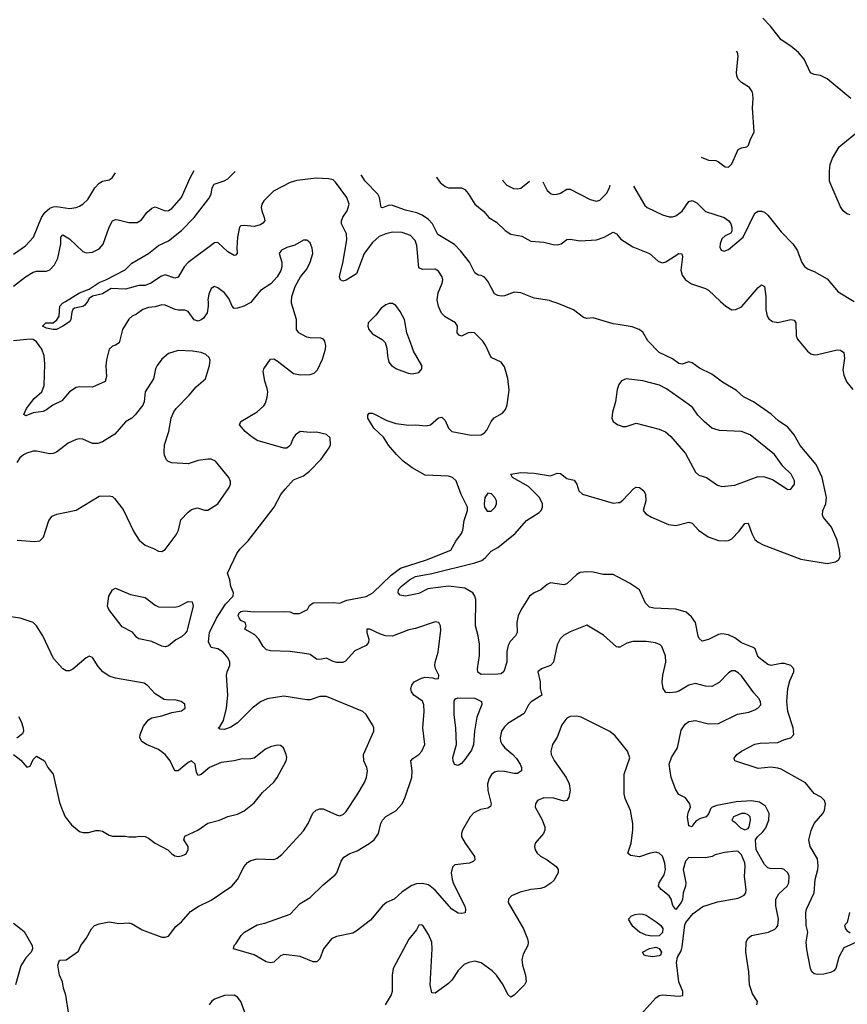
# Model space of a CAD drawing. Header units: inches. Extents: x 2001573 to 2220545, y 644482 to 846830.
# Tile 334 of 656: x 2046367 to 2051392, y 765732 to 771710. Entities that reach past the tile are written whole.
import ezdxf

# ---------------------------------------------------------------- set-up
doc = ezdxf.new("R2010")
doc.units = ezdxf.units.IN
doc.header["$MEASUREMENT"] = 0
for name, color, linetype in [('C0746', 7, 'Continuous'), ('C0747', 7, 'Continuous'), ('C0756', 7, 'Continuous'), ('C0757', 7, 'Continuous')]:
    doc.layers.add(name, color=color, linetype=linetype)

msp = doc.modelspace()

# ---------------------------------------------------------------- linework, layer by layer
at = {"layer": 'C0746', "color": 5}
for points, elevation in [([(2047510.8, 770000), (2047512.5, 769970), (2047504.7, 769930), (2047482.5, 769897.5), (2047470, 769887.4), (2047450, 769880.2), (2047427.3, 769887.3), (2047390, 769939.3), (2047370, 769945.8), (2047330, 769945.9), (2047310.5, 769950.5), (2047250, 769977.6), (2047230, 769978.2), (2047190, 769966.9), (2047150, 769962.9), (2047114.9, 769950), (2047077.3, 769922.7), (2047050, 769909.6), (2047030, 769891.5), (2046991.1, 769828.9), (2046971.7, 769748.3), (2046950, 769733.3), (2046930, 769727.6), (2046910.3, 769709.7), (2046894.4, 769645.6), (2046891.1, 769608.9), (2046895.2, 769544.8), (2046887.1, 769512.9), (2046810, 769478.9), (2046730, 769480.4), (2046710, 769476.9), (2046670.4, 769450), (2046623.4, 769396.6), (2046569.2, 769370.8), (2046530, 769342), (2046510, 769332.3), (2046450, 769322.7), (2046405.6, 769305.6), (2046393.2, 769313.2), (2046407.9, 769350), (2046454.8, 769410), (2046501.8, 769450), (2046516.5, 769490), (2046520.6, 769619.4), (2046516.1, 769670), (2046502.4, 769710), (2046470, 769755.4), (2046450, 769769.1), (2046431.3, 769771.3), (2046330, 769761.2)], 360), ([(2046778.3, 770000), (2046762.6, 769977.4), (2046751.6, 769968.4), (2046700.9, 769959.1), (2046690.3, 769950), (2046684.5, 769935.5), (2046678.5, 769890), (2046670, 769875.6), (2046630, 769849.7), (2046590.2, 769829.8), (2046571.3, 769828.7), (2046530, 769838.3), (2046505.1, 769850), (2046525.2, 769870), (2046570, 769870.3), (2046592.4, 769887.6), (2046606.9, 769910), (2046611.5, 769970), (2046627.8, 769990), (2046644.5, 770000)], 340), ([(2046666, 765670), (2046647, 765787), (2046633.7, 765830), (2046627.9, 765867.9), (2046608.2, 765910), (2046598.7, 765970), (2046610, 766001), (2046650, 766002.8), (2046724, 766056), (2046739, 766090), (2046770, 766131), (2046803.7, 766190), (2046821.2, 766210), (2046850, 766222), (2046910, 766233), (2046970, 766224), (2047030, 766227.7), (2047050, 766220.7), (2047110, 766184.4), (2047230, 766140.5), (2047250, 766139.1), (2047270, 766146.8), (2047314.3, 766205.7), (2047350, 766233), (2047404.7, 766295.3), (2047450, 766326), (2047530, 766365.7), (2047655.6, 766450), (2047689.6, 766490), (2047729.6, 766570), (2047750, 766592.4), (2047770, 766604.9), (2047810, 766615.3), (2047910, 766612), (2047930, 766620.4), (2047958.2, 766641.8), (2048090, 766786.5), (2048119.4, 766830), (2048148, 766892), (2048168.1, 766911.9), (2048190, 766919.6), (2048210, 766919.1), (2048290, 766882.3), (2048310, 766877), (2048333.5, 766886.5), (2048350, 766903), (2048415.7, 767004.3), (2048460.7, 767079.3), (2048473.5, 767110), (2048479.1, 767150), (2048475.1, 767170), (2048456.9, 767210), (2048453.7, 767250), (2048517.7, 767390), (2048516.9, 767410), (2048510, 767429.2), (2048470.9, 767490.9), (2048450, 767509.6), (2048230, 767600.5), (2048190, 767600.3), (2048130, 767581.2), (2048110, 767580.8), (2047970, 767602.3), (2047870, 767586.3), (2047830, 767568.3), (2047778.7, 767530), (2047690, 767442), (2047650, 767414.3), (2047610, 767401.1), (2047583, 767403), (2047573.2, 767410), (2047582.4, 767417.6), (2047604.8, 767455.2), (2047622.9, 767530), (2047630.8, 767610), (2047623.5, 767730), (2047626.4, 767750), (2047642.5, 767790), (2047643.5, 767810), (2047633.2, 767833.2), (2047602.4, 767870), (2047570, 767889.8), (2047530, 767899.3), (2047513.8, 767933.8), (2047520.3, 767990), (2047563, 768077), (2047617.6, 768162.4), (2047662.4, 768210), (2047665.1, 768230), (2047649.4, 768270), (2047644, 768310), (2047629.3, 768349.3), (2047685.7, 768470), (2047703.8, 768496.2), (2047753.6, 768546.4), (2047912.4, 768750), (2047953.3, 768826.7), (2047979.1, 768860.9), (2048030, 768915.8), (2048090, 768940.4), (2048126.6, 768970), (2048197.4, 769042.6), (2048247, 769110), (2048254.5, 769130), (2048252, 769172), (2048230, 769192.6), (2048170, 769206.6), (2048130, 769204), (2048070, 769210.8), (2048041.1, 769190), (2048027.6, 769170), (2048011.1, 769128.9), (2048001.6, 769118.4), (2047990, 769109.6), (2047970, 769108), (2047810, 769155.8), (2047770, 769181.1), (2047735.6, 769210), (2047700.9, 769250), (2047709.3, 769270), (2047809.8, 769330.2), (2047850, 769366.4), (2047858.9, 769381.1), (2047870, 769418), (2047872.9, 769450), (2047870.7, 769470.7), (2047855.2, 769515.2), (2047845.6, 769574.4), (2047849.4, 769590), (2047889.4, 769650), (2047910, 769650.3), (2047930, 769639.5), (2048030, 769563.1), (2048070, 769554.3), (2048130, 769555.3), (2048155.6, 769564.4), (2048174.7, 769585.3), (2048205.4, 769650), (2048224.5, 769710), (2048226.6, 769730), (2048219.1, 769759.1), (2048211.2, 769771.2), (2048196.1, 769776.1), (2048130, 769777.7), (2048110, 769782.3), (2048061.3, 769810), (2048048.6, 769830), (2048047.8, 769890), (2048018.2, 769990), (2048018.5, 770000)], 360), ([(2047775.3, 770000), (2047770, 769993.5), (2047727.7, 769970), (2047690, 769958), (2047670, 769956.9), (2047658, 769970), (2047644.4, 770000)], 360), ([(2050000, 767901.3), (2049990, 767903), (2049912.6, 767972.6), (2049810, 768034.5), (2049710, 767994.7), (2049669.2, 767970.8), (2049647.9, 767952.1), (2049630, 767914), (2049608.4, 767810), (2049590.2, 767789.8), (2049534.8, 767770), (2049513, 767750), (2049527, 767690), (2049526.4, 767650), (2049537.1, 767610), (2049471.8, 767568.2), (2049456.5, 767550), (2049430, 767497), (2049330, 767437.4), (2049310, 767417.6), (2049293.4, 767390), (2049283.6, 767350), (2049286.3, 767330), (2049296, 767310), (2049312, 767290), (2049362, 767250), (2049384.4, 767224.4), (2049406, 767190), (2049413.4, 767170), (2049414.6, 767150), (2049390, 767134), (2049370, 767133.2), (2049310, 767145), (2049270, 767147.7), (2049250, 767140.9), (2049231.8, 767128.2), (2049216.7, 767103.3), (2049207.1, 767070), (2049210.2, 767030), (2049230.2, 766950), (2049225.8, 766934.2), (2049210, 766922.6), (2049165.7, 766914.3), (2049125.1, 766894.9), (2049102, 766870), (2049056, 766790), (2049048.9, 766770), (2049050.3, 766750), (2049071.7, 766710), (2049128.2, 766630), (2049130.7, 766610), (2049120.5, 766599.5), (2049098, 766590), (2049010, 766579.8), (2048994.2, 766565.8), (2048987.3, 766530), (2048992.1, 766490), (2048999.3, 766470), (2049070, 766326), (2049074.9, 766310), (2049071.9, 766288.1), (2049050, 766283.6), (2049030, 766286.3), (2048990, 766309.6), (2048890, 766425.6), (2048850, 766456.8), (2048810, 766466.3), (2048776.4, 766463.6), (2048747.1, 766452.9), (2048690, 766415.6), (2048640.3, 766370), (2048594.9, 766350), (2048570, 766331.1), (2048496.9, 766243.1), (2048410, 766175.6), (2048390, 766164.2), (2048290, 766144.6), (2048260.3, 766130), (2048212.7, 766070), (2048190, 766009), (2048170.4, 765989.6), (2048150, 765989.7), (2048070, 766022.4), (2047970, 766035.4), (2047950, 766027.3), (2047910, 765987.3), (2047890, 765983.6), (2047864, 765990), (2047790, 766033), (2047666, 766070), (2047668.7, 766090), (2047680.2, 766099.8), (2047711.8, 766150), (2047732.3, 766170), (2047810, 766214), (2047855.2, 766224.8), (2048010, 766280.3), (2048070, 766343.8), (2048130, 766381.3), (2048210, 766458), (2048282.4, 766517.6), (2048292.1, 766530), (2048319.3, 766600.7), (2048334.8, 766625.2), (2048372.5, 766647.5), (2048415.7, 766664.3), (2048490, 766708), (2048518.7, 766730), (2048546.5, 766770), (2048560.3, 766830), (2048570, 766850.3), (2048590, 766872.4), (2048650, 766907.8), (2048689.1, 766950), (2048708.4, 766990), (2048747.8, 767110), (2048749.8, 767150), (2048743, 767210), (2048754.3, 767225.7), (2048789.6, 767250), (2048808, 767270), (2048826.9, 767310), (2048814.8, 767410), (2048823.9, 767510), (2048821.3, 767550), (2048812.1, 767572.1), (2048760.5, 767610), (2048746.9, 767630), (2048741.7, 767650), (2048747.1, 767670), (2048763, 767690), (2048806.9, 767713.1), (2048830, 767718.8), (2048875.1, 767715.1), (2048890, 767709.3), (2048909, 767711), (2048912.3, 767730), (2048890.9, 767770.9), (2048888.3, 767790), (2048889.8, 767810), (2048908.9, 767870), (2048924.2, 768004.2), (2048922.9, 768030), (2048912, 768050), (2048890, 768055.1), (2048770, 768014), (2048730, 768006.6), (2048630, 767967.9), (2048589, 767969), (2048558.7, 767978.7), (2048493.2, 768010), (2048474, 768010), (2048474, 767990), (2048487.9, 767950), (2048485.8, 767930), (2048471.8, 767910), (2048401.6, 767878.4), (2048344.6, 767815.4), (2048330, 767808.5), (2048292.7, 767807.3), (2048270, 767813.5), (2048230, 767833.5), (2048190, 767826), (2048170, 767828.7), (2048130, 767855.4), (2048110, 767861), (2048010, 767875.1), (2047890, 767878.7), (2047864.9, 767884.9), (2047844.6, 767904.6), (2047818.7, 767950), (2047795.9, 767975.9), (2047734, 768010), (2047742, 768030), (2047735.3, 768050), (2047710, 768062.9), (2047699, 768079), (2047694.4, 768090), (2047699.4, 768110), (2047710, 768117.3), (2047730, 768121.5), (2047790, 768114.2), (2047976.8, 768116.8), (2048010, 768114.3), (2048030, 768104.4), (2048065.1, 768105.1), (2048114.5, 768130), (2048127.2, 768152.8), (2048148.7, 768170), (2048272.6, 768172.6), (2048310, 768168.5), (2048354.2, 768185.8), (2048470, 768207.8), (2048510.6, 768230), (2048622.3, 768337.7), (2048678.7, 768381.3), (2048837.4, 768430), (2048985.1, 768490), (2049014.9, 768545.1), (2049049.2, 768590), (2049058, 768610), (2049066, 768670), (2049085.2, 768730), (2049085.2, 768750), (2049047.5, 768827.5), (2049018, 768910), (2048995.1, 768930), (2048970, 768938.5), (2048830, 768945.9), (2048749.4, 768989.4), (2048696.4, 769030), (2048655.3, 769070), (2048607, 769127), (2048575.5, 769175.5), (2048516.9, 769230), (2048480.9, 769290), (2048481.2, 769310), (2048490, 769321), (2048510, 769322), (2048596.7, 769276.7), (2048650, 769258.4), (2048730, 769249.2), (2048771.3, 769251.3), (2048834.9, 769245.1), (2048861.2, 769250), (2048910, 769294), (2048930, 769297.3), (2048950, 769276), (2048970.5, 769230), (2048990.3, 769210.3), (2049107.5, 769187.5), (2049170, 769189.1), (2049190, 769201.5), (2049202.7, 769217.3), (2049230, 769270.3), (2049247.8, 769292.2), (2049298, 769322), (2049316.6, 769343.4), (2049327.2, 769372.8), (2049338.2, 769461.8), (2049331.8, 769531.8), (2049310, 769603.5), (2049290, 769630.9), (2049230, 769658.9), (2049194.4, 769734.4), (2049178.4, 769758.4), (2049128.1, 769808.1), (2049110, 769811.4), (2049090, 769808.7), (2049050, 769788.7), (2049034.5, 769794.5), (2049023.5, 769810), (2049024.7, 769850), (2049013.6, 769870), (2048950, 769906), (2048928.9, 769928.9), (2048909, 769969), (2048904, 770000)], 340), ([(2050000, 769859.5), (2049970, 769864.1), (2049850, 769900.9), (2049810, 769896.4), (2049790, 769901.4), (2049730, 769947.8), (2049629.9, 769989.9), (2049598.3, 770000)], 320), ([(2046351.3, 768550), (2046457.4, 768542.6), (2046490, 768545.5), (2046511.1, 768568.9), (2046543.5, 768670), (2046564.7, 768695.3), (2046592.3, 768707.7), (2046710, 768732), (2046850, 768817.1), (2046910, 768819.5), (2046930, 768814.4), (2046943.8, 768803.8), (2046996.4, 768736.4), (2047060.5, 768600.5), (2047093.4, 768550), (2047130, 768520.4), (2047180.3, 768500.3), (2047210, 768483), (2047230, 768480.5), (2047250, 768494), (2047316.6, 768583.4), (2047331.5, 768610), (2047346, 768674), (2047390, 768720.7), (2047410, 768737.3), (2047447.1, 768747.1), (2047490, 768733.4), (2047510, 768733), (2047570, 768770.6), (2047639.7, 768870), (2047647.3, 768890), (2047647.2, 768907.2), (2047637, 768930), (2047557, 769030), (2047530, 769042.4), (2047510, 769043), (2047450, 769034.8), (2047390, 769014.3), (2047290, 769020.5), (2047268.3, 769028.3), (2047258.7, 769038.7), (2047245.8, 769065.8), (2047243.6, 769083.6), (2047247.1, 769130), (2047271.9, 769210), (2047287.6, 769290), (2047303.5, 769330), (2047316.9, 769350), (2047396.3, 769430), (2047439.6, 769480.4), (2047495.6, 769530), (2047520.7, 769610), (2047523.2, 769643.2), (2047518.4, 769658.4), (2047497.5, 769677.5), (2047469.4, 769689.4), (2047417.1, 769697.1), (2047330, 769701.6), (2047270, 769682.9), (2047230, 769649.5), (2047201.3, 769610), (2047192.2, 769590), (2047179.5, 769530), (2047128.5, 769450), (2047123.6, 769390), (2047114.6, 769370), (2047069.2, 769310.8), (2047048.1, 769291.9), (2047010, 769269.6), (2046945.9, 769194.1), (2046870, 769146.3), (2046842.3, 769137.7), (2046810, 769138), (2046750, 769162.7), (2046730, 769166), (2046710, 769161.7), (2046660.8, 769139.2), (2046590, 769084.7), (2046570, 769076.9), (2046550, 769074.8), (2046470, 769090.7), (2046450, 769089.8), (2046410, 769078), (2046390, 769068.3), (2046368.9, 769050), (2046350, 769022)], 380), ([(2050000, 769483.4), (2049994.5, 769465.5), (2049983.9, 769390), (2049966.7, 769326.7), (2049962, 769290), (2049970.4, 769270), (2049999.1, 769250), (2050000, 769249.8)], 340), ([(2050000, 768326.3), (2049970, 768342), (2049910, 768342), (2049850, 768355.1), (2049810, 768357.3), (2049770, 768353.1), (2049750, 768342.6), (2049690, 768285.4), (2049670, 768279.7), (2049590, 768290.9), (2049570, 768281), (2049530.8, 768249.2), (2049490, 768229.8), (2049463.2, 768210), (2049411, 768130), (2049394, 768090), (2049386, 768050), (2049387.3, 767990), (2049377.3, 767970), (2049345.5, 767934.5), (2049332.6, 767910), (2049325.8, 767874.2), (2049324.2, 767810), (2049306.5, 767753.5), (2049290, 767739.6), (2049270, 767735.9), (2049170, 767734.6), (2049149.7, 767749.7), (2049146.8, 767770), (2049158.1, 767850), (2049157.9, 767917.9), (2049150.6, 767970), (2049134.6, 768030), (2049137.4, 768190), (2049131.5, 768210), (2049118, 768230), (2049070, 768258.9), (2048970, 768270.7), (2048845.4, 768254.6), (2048790, 768226), (2048710.3, 768209.7), (2048676.9, 768216.9), (2048664.5, 768230), (2048668, 768250), (2048683.5, 768270), (2048734, 768310), (2048769.7, 768330), (2048870, 768348), (2049130, 768412), (2049172.7, 768427.3), (2049195.4, 768444.6), (2049230, 768483.2), (2049270, 768506.3), (2049376.4, 768590), (2049444.4, 768670), (2049521.5, 768718.5), (2049532.8, 768730), (2049541.7, 768750), (2049541.5, 768770), (2049522.8, 768810), (2049455.8, 768875.8), (2049358.4, 768930), (2049349.4, 768950), (2049410, 768961.1), (2049490, 768957.3), (2049590, 768940.2), (2049630, 768957), (2049650, 768955.8), (2049690, 768925.5), (2049734, 768914), (2049750, 768891), (2049762.3, 768850), (2049783.8, 768830), (2049970, 768775.2), (2050000, 768778.1)], 320), ([(2046329.4, 767249.4), (2046374, 767214), (2046410, 767171.3), (2046430, 767178), (2046450, 767218), (2046470, 767238), (2046518, 767210), (2046538, 767170), (2046570.5, 767130.5), (2046610, 766958), (2046626.4, 766910), (2046644.4, 766870), (2046681.4, 766821.4), (2046730, 766782.4), (2046750, 766775.8), (2046785.1, 766774.9), (2046830, 766787.7), (2046850, 766788), (2046870, 766783), (2046910, 766759.1), (2046930, 766753), (2047007.2, 766752.8), (2047030, 766748.2), (2047071.5, 766748.5), (2047093.2, 766753.2), (2047130, 766750.8), (2047150, 766741), (2047190.8, 766710), (2047266, 766670), (2047288.1, 766648.1), (2047310, 766634.8), (2047330, 766630.6), (2047350, 766633), (2047375.1, 766644.9), (2047389.5, 766670), (2047389.5, 766690), (2047363.6, 766730), (2047370, 766752.4), (2047449.6, 766790), (2047510, 766832.2), (2047581.2, 766850), (2047630, 766872.4), (2047690, 766886), (2047730, 766907.7), (2047790, 766956), (2047841.1, 767018.9), (2047910, 767082), (2047931, 767109), (2047986, 767210), (2047989.3, 767230), (2047986, 767250), (2047969.5, 767289.5), (2047950, 767302.7), (2047930, 767306), (2047890, 767295.1), (2047859, 767281), (2047790, 767227.3), (2047770, 767222), (2047710, 767221.6), (2047669.1, 767210.9), (2047590, 767200.9), (2047520.5, 767170), (2047470, 767127.3), (2047450, 767121.2), (2047440.7, 767140.7), (2047432, 767190), (2047410, 767209.6), (2047390, 767201.3), (2047330, 767149.5), (2047310, 767149), (2047281.5, 767210), (2047249.9, 767249.9), (2047210, 767279.3), (2047138, 767310), (2047108.7, 767328.7), (2047097.6, 767350), (2047098.7, 767370), (2047118.7, 767421.3), (2047150, 767458.7), (2047170, 767471.7), (2047230, 767483.1), (2047290, 767504.4), (2047350, 767514.8), (2047372.3, 767530), (2047370, 767554), (2047348, 767570), (2047310, 767580.9), (2047270, 767578.4), (2047243.8, 767583.8), (2047190, 767617), (2047145.1, 767665.1), (2047122.4, 767682.4), (2046950, 767712.8), (2046910, 767725.1), (2046871.6, 767751.6), (2046842.9, 767782.9), (2046810, 767837.6), (2046790, 767845.1), (2046770, 767835.1), (2046690, 767767), (2046670, 767758), (2046650, 767756), (2046630, 767769), (2046572.2, 767832.2), (2046508.3, 767970), (2046469.8, 768029.8), (2046449.8, 768049.8), (2046370, 768077.7), (2046270, 768090.9)], 380), ([(2046359.5, 767479.5), (2046375.3, 767450), (2046388.4, 767410), (2046390.8, 767390), (2046385.2, 767374.8), (2046350, 767349.2)], 380), ([(2050000, 767339.6), (2049981.9, 767361.9), (2049950, 767388.7), (2049776.1, 767476.1), (2049750, 767482.5), (2049710, 767479.8), (2049688.9, 767470), (2049658.5, 767430), (2049630, 767354.5), (2049602.4, 767310), (2049592.6, 767270), (2049594.9, 767250), (2049611.9, 767211.9), (2049686, 767110), (2049703.2, 767070), (2049709, 767030), (2049701.1, 766990), (2049690, 766969.6), (2049670, 766966.3), (2049610, 766983.1), (2049550, 766986.3), (2049510.7, 766970), (2049498.4, 766950), (2049497.6, 766930), (2049537.4, 766857.4), (2049555.6, 766810), (2049556, 766790), (2049547, 766770), (2049496.4, 766710), (2049492.4, 766690), (2049497.6, 766670), (2049508.5, 766650), (2049530, 766632.4), (2049570, 766610.4), (2049623.8, 766570), (2049636.4, 766550), (2049636.4, 766530), (2049610, 766484.5), (2049592.4, 766467.6), (2049555.8, 766444.2), (2049530, 766435.6), (2049469.7, 766429.7), (2049405.9, 766414.1), (2049354, 766390), (2049334, 766370), (2049333.4, 766350), (2049426.4, 766190), (2049450.4, 766130), (2049453.7, 766110), (2049452, 766090), (2049423.6, 766036.4), (2049416.5, 766003.5), (2049419.6, 765970), (2049438.3, 765910), (2049442.4, 765870), (2049433, 765850), (2049370, 765787.8), (2049350, 765776.2), (2049331.2, 765791.2), (2049303.5, 765850), (2049261.4, 765910), (2049236.3, 765936.3), (2049170, 765983.5), (2049130, 765994), (2049093.6, 765986.4), (2049065.8, 765974.2), (2049030, 765937.6), (2048990, 765878.4), (2048970, 765858), (2048890, 765799.5), (2048870, 765801.2), (2048859.8, 765850), (2048872.4, 766070), (2048870, 766108.7), (2048850, 766156), (2048815.1, 766210), (2048805.8, 766214.2), (2048790, 766212.3), (2048776.2, 766183.8), (2048730, 766127), (2048634.9, 765950), (2048628.9, 765910), (2048628.5, 765810), (2048622.4, 765790), (2048586, 765730)], 360), ([(2046330, 766226), (2046395.3, 766175.3), (2046444, 766090), (2046444.9, 766070), (2046436.3, 766050), (2046405.4, 766014.6), (2046374.9, 765965.1), (2046341.3, 765850)], 360), ([(2047745.7, 765650), (2047709.7, 765750), (2047690, 765776.3), (2047670, 765787.8), (2047610, 765786.3), (2047550, 765763), (2047531.3, 765748.7), (2047517, 765730)], 360)]:
    msp.add_lwpolyline(points, dxfattribs=dict(at, elevation=elevation))
for points, elevation in [([(2048630, 769987.3), (2048610, 769987.3), (2048590, 769979.6), (2048562.2, 769957.8), (2048530, 769917), (2048482.8, 769870), (2048480.7, 769850), (2048487.3, 769830), (2048510, 769803), (2048567.7, 769767.7), (2048586, 769750), (2048596.1, 769716.1), (2048599.5, 769670), (2048608.7, 769630), (2048624, 769610), (2048656, 769590), (2048724.9, 769564.9), (2048750, 769560.3), (2048790, 769568.5), (2048809.3, 769590), (2048809.3, 769610), (2048758.3, 769698.3), (2048747.3, 769727.3), (2048718.4, 769810), (2048703, 769890), (2048677.8, 769937.8), (2048650, 769974.5)], 360), ([(2049210, 768835.1), (2049191.4, 768808.6), (2049186.5, 768770), (2049188.7, 768750), (2049206.4, 768726.4), (2049230, 768727), (2049254.7, 768750), (2049263, 768770), (2049262, 768790), (2049252.8, 768810), (2049232, 768832)], 340), ([(2047310, 768142.9), (2047335.1, 768150), (2047390, 768177.4), (2047415.2, 768175.2), (2047421.2, 768150), (2047381.7, 767998.3), (2047370, 767981), (2047350, 767963.8), (2047315.8, 767944.2), (2047270, 767908.7), (2047250, 767903.1), (2047230, 767907), (2047170, 767934.8), (2047091.3, 767951.3), (2047079.1, 767959.1), (2047051.8, 767991.8), (2046990, 768024.2), (2046908.6, 768128.6), (2046899.8, 768150), (2046907.6, 768210), (2046930, 768248.8), (2046950, 768259.5), (2047040.6, 768220.6), (2047130, 768201.6), (2047190, 768154.7), (2047210, 768145.4)], 360), ([(2049030, 767182), (2049007.9, 767187.9), (2048998.4, 767210), (2048997, 767230), (2049018.4, 767310), (2049014.3, 767410), (2049005.1, 767490), (2049005.8, 767574.2), (2049012.5, 767587.5), (2049027.6, 767592.4), (2049130, 767591.4), (2049171.8, 767570), (2049172.8, 767552.8), (2049143.6, 767476.4), (2049128.2, 767390), (2049122.4, 767310), (2049110, 767275.1), (2049070, 767218.4), (2049050, 767194)], 320)]:
    msp.add_lwpolyline(points, close=True, dxfattribs=dict(at, elevation=elevation))
at = {"layer": 'C0747', "color": 5}
for points, elevation in [([(2046330, 770091.4), (2046403.6, 770150), (2046450, 770177.7), (2046470, 770183.6), (2046530, 770182.7), (2046550, 770191.8), (2046578.1, 770221.9), (2046598.4, 770261.6), (2046616.5, 770350), (2046618, 770390), (2046630, 770404.4), (2046670, 770379.6), (2046750, 770302.4), (2046770, 770294.2), (2046810, 770298), (2046850, 770319.1), (2046873.6, 770346.4), (2046910, 770450.5), (2046930.7, 770489.3), (2046950, 770496.2), (2046964.7, 770495.3), (2047030, 770479.6), (2047081, 770479), (2047105.9, 770494.1), (2047139.8, 770540.2), (2047170, 770566), (2047190, 770573), (2047250, 770548.9), (2047270, 770552.2), (2047290, 770563.7), (2047350, 770630.4), (2047402.3, 770750), (2047425.9, 770794.4)], 360), ([(2046330, 770287.2), (2046402.7, 770337.3), (2046450.9, 770390), (2046499.4, 770510), (2046520.9, 770539.1), (2046550, 770566.8), (2046570, 770575), (2046590, 770575.1), (2046670, 770564.3), (2046710, 770569.2), (2046730, 770577.3), (2046750.6, 770589.4), (2046781.5, 770618.5), (2046824.5, 770690), (2046850, 770717.7), (2046870, 770729.1), (2046910, 770738.7), (2046929.7, 770750.3), (2046945.6, 770774.4), (2046948, 770781.1)], 380), ([(2046644.5, 770000), (2046730, 770051.4), (2046790, 770074.9), (2046850, 770114.6), (2046889.7, 770130.3), (2047008.7, 770191.3), (2047048.2, 770231.8), (2047149.9, 770290.1), (2047210, 770339.7), (2047270, 770366.7), (2047350, 770429.4), (2047427.1, 770510), (2047515.6, 770624.4), (2047529.2, 770650), (2047536.8, 770690), (2047548.5, 770711.5), (2047608.8, 770731.2), (2047630, 770744.6), (2047674.8, 770788)], 340), ([(2049598.3, 770000), (2049584.4, 770004.4), (2049490, 770019.8), (2049410, 770052.8), (2049370, 770056.3), (2049310, 770033.5), (2049290, 770032.1), (2049270, 770035.3), (2049250, 770045.7), (2049210, 770122.7), (2049190, 770146.6), (2049170, 770157), (2049150, 770159.5), (2049130, 770172.3), (2049097.5, 770237.5), (2049045.7, 770305.7), (2049006.3, 770346.3), (2048906.3, 770406.3), (2048874.2, 770470), (2048850, 770496.2), (2048810, 770522.9), (2048777.6, 770537.6), (2048710, 770554.2), (2048630, 770582.7), (2048610, 770583.4), (2048570, 770567.1), (2048562.7, 770570), (2048552.6, 770630), (2048542.3, 770650), (2048464.2, 770730), (2048440.6, 770768.3)], 320), ([(2048904, 770000), (2048902.4, 770010), (2048907.6, 770052.4), (2048932.1, 770110), (2048935.6, 770130), (2048932.3, 770150), (2048910, 770184.2), (2048890, 770195.4), (2048813.6, 770193.6), (2048790, 770204.5), (2048779.4, 770339.4), (2048767.7, 770370), (2048739.1, 770399.1), (2048690, 770417.3), (2048630, 770420.3), (2048590, 770410.7), (2048550, 770393.5), (2048510, 770357.8), (2048458, 770290), (2048412.8, 770167.2), (2048350, 770128.4), (2048330, 770123), (2048316, 770130), (2048309.8, 770149.8), (2048312.1, 770170), (2048328.3, 770231.7), (2048353.9, 770373.9), (2048350.6, 770410), (2048321.8, 770470), (2048321.5, 770490), (2048330, 770512), (2048356, 770550), (2048368.5, 770590), (2048353.3, 770630), (2048283.9, 770723.9), (2048270, 770737.7), (2048244.7, 770744.7), (2048167.3, 770747.3), (2048050, 770734.4), (2048010, 770721.8), (2047909.2, 770670), (2047850, 770610.9), (2047837.8, 770590), (2047833, 770570), (2047836.5, 770550), (2047852.4, 770510), (2047855.6, 770490), (2047844.3, 770475.7), (2047830, 770465), (2047790, 770453.6), (2047730, 770461.5), (2047710, 770458.4), (2047702.4, 770450), (2047689.4, 770390.6), (2047684.7, 770324.7), (2047688.2, 770291.8), (2047679.5, 770280.5), (2047670, 770278.7), (2047630, 770301.2), (2047570, 770356.8), (2047550, 770354.8), (2047390, 770237), (2047366.4, 770210), (2047330, 770147.8), (2047310, 770141), (2047250, 770160.2), (2047227.3, 770152.7), (2047164.4, 770110), (2047130, 770097.4), (2047090, 770095.8), (2047010, 770074.1), (2046922.6, 770077.4), (2046870, 770046), (2046809.1, 770030.9), (2046790, 770016.9), (2046778.3, 770000)], 340), ([(2048898.7, 770756.5), (2048900.3, 770750), (2048921, 770721), (2048950, 770697.6), (2048970, 770688.5), (2049050, 770688.4), (2049070, 770678.4), (2049090, 770655.5), (2049130.4, 770590), (2049185.2, 770545.2), (2049216.4, 770510), (2049261.5, 770481.5), (2049314.9, 770430), (2049350, 770408.3), (2049416.7, 770396.7), (2049470, 770365.6), (2049550, 770358.5), (2049605.3, 770345.3), (2049630, 770344.2), (2049654.5, 770350), (2049690, 770374.9), (2049710, 770378), (2049770, 770367.3), (2049870, 770372.8), (2049915.6, 770390), (2049970, 770420.5), (2049990, 770410.8), (2050000, 770398.7)], 320), ([(2049298, 770738.2), (2049302, 770730), (2049325.8, 770705.8), (2049366.3, 770686.3), (2049390, 770682.3), (2049410, 770687.7), (2049462.9, 770730.1)], 340), ([(2049543.6, 770726.1), (2049570, 770674), (2049593.8, 770653.8), (2049610, 770648.2), (2049630, 770650.4), (2049650, 770656.4), (2049690, 770680.3), (2049710, 770681.1), (2049830, 770618), (2049870, 770607.4), (2049890, 770613.7), (2049930, 770654), (2049947.8, 770690), (2049951.7, 770706.1)], 340), ([(2048018.5, 770000), (2048019.2, 770030), (2048039.7, 770090), (2048071.6, 770148.4), (2048110, 770195.5), (2048130, 770237.3), (2048146.9, 770290), (2048143.5, 770323.5), (2048130, 770356), (2048110, 770371.8), (2048090, 770371.8), (2048038.2, 770341.8), (2047990, 770328), (2047956.3, 770310), (2047943, 770290), (2047958, 770238), (2047959.5, 770210), (2047952.5, 770187.5), (2047931.2, 770148.8), (2047892.7, 770107.3), (2047830, 770066.6), (2047775.3, 770000)], 360), ([(2047644.4, 770000), (2047636.8, 770016.8), (2047611.6, 770051.6), (2047570, 770082.9), (2047550, 770089.4), (2047530, 770077.2), (2047516.3, 770043.7), (2047510.2, 770010), (2047510.8, 770000)], 360)]:
    msp.add_lwpolyline(points, dxfattribs=dict(at, elevation=elevation))
at = {"layer": 'C0756', "color": 5}
for points, elevation in [([(2050622.1, 770000), (2050654.7, 769970), (2050690, 769949.5), (2050715.1, 769950), (2050750, 769967.6), (2050777.9, 770000)], 320), ([(2050897.8, 770000), (2050896.9, 769950), (2050905.5, 769910), (2050914.7, 769894.7), (2050938.5, 769878.5), (2050970, 769872.6), (2051050, 769890.3), (2051070, 769885.5), (2051078.9, 769870), (2051081.8, 769790), (2051089.1, 769770), (2051150, 769698), (2051170, 769680.9), (2051190, 769674.9), (2051210, 769677.2), (2051330, 769705.7), (2051350, 769704.4), (2051370, 769690.6), (2051374.9, 769654.9), (2051365.2, 769585.2), (2051371.3, 769551.3), (2051389, 769510), (2051425.1, 769465.1)], 320), ([(2050000, 768778.1), (2050010, 768779.1), (2050030, 768792.3), (2050096.8, 768863.2), (2050110, 768872.2), (2050130, 768870.3), (2050157.1, 768850), (2050166.7, 768826.7), (2050168, 768790), (2050152, 768730), (2050168.5, 768710), (2050202.4, 768690), (2050305.8, 768645.8), (2050350, 768638.9), (2050430, 768658.7), (2050450, 768654), (2050488.7, 768610), (2050546.7, 768570), (2050610, 768549.2), (2050650, 768545.8), (2050670, 768549.1), (2050690, 768559), (2050735.3, 768604.7), (2050770, 768650.5), (2050790, 768654), (2050811.7, 768590), (2050830, 768554.9), (2050850, 768538), (2050881.8, 768521.8), (2051110, 768434), (2051270, 768408.7), (2051320.7, 768419.3), (2051339, 768430), (2051349.4, 768450), (2051344.7, 768490), (2051329.7, 768550), (2051295.3, 768630), (2051247.5, 768687.5), (2051242.3, 768702.3), (2051243.8, 768730), (2051260.8, 768770), (2051265.3, 768810), (2051238.7, 768930), (2051202.5, 769010), (2051105, 769125), (2051070, 769190.7), (2051030, 769235.7), (2050974.8, 769274.8), (2050930, 769316.2), (2050822.7, 769390), (2050760.7, 769420.7), (2050719, 769459), (2050633.5, 769510), (2050570, 769557.8), (2050495.2, 769595.2), (2050450, 769626.6), (2050430, 769632.6), (2050390, 769619.2), (2050370, 769623.5), (2050330.5, 769650.5), (2050249.9, 769689.9), (2050181.2, 769761.2), (2050150, 769812.3), (2050129, 769830), (2050086.2, 769846.2), (2050000, 769859.5)], 320), ([(2050000, 769249.8), (2050030, 769241.3), (2050050, 769240.8), (2050110, 769260.9), (2050250, 769224.6), (2050288, 769208), (2050320, 769180), (2050410, 769075.6), (2050470, 768963.1), (2050490, 768944.9), (2050538, 768930), (2050603.2, 768883.2), (2050630, 768876), (2050710, 768884.4), (2050850, 768936.2), (2050890, 768934), (2050938.3, 768918.3), (2051030, 768858), (2051050, 768859.1), (2051070.9, 768890), (2051070.7, 768910.7), (2051051, 768950), (2050999.7, 768999.7), (2050949.8, 769070), (2050802.4, 769190), (2050749.2, 769209.2), (2050615.7, 769215.7), (2050570, 769229.8), (2050522, 769270), (2050485.1, 769310), (2050453.5, 769353.5), (2050432.3, 769372.3), (2050294.5, 769470), (2050251.7, 769491.7), (2050150, 769517.3), (2050050, 769529.8), (2050021.8, 769518.2), (2050003.9, 769496.1), (2050000, 769483.4)], 340), ([(2051447.7, 766110), (2051370, 766075.1), (2051341.3, 766018.7), (2051321.6, 765950), (2051310, 765935.5), (2051290, 765924.6), (2051250, 765915.9), (2051210, 765912.7), (2051190, 765917.7), (2051176.5, 765930), (2051168.8, 765950), (2051146, 766066), (2051142.5, 766110), (2051151.9, 766170), (2051141.4, 766210), (2051140.3, 766290), (2051144.8, 766310), (2051189.8, 766410), (2051197.3, 766490), (2051213.8, 766550), (2051215.7, 766575.7), (2051210, 766616), (2051166.3, 766690), (2051158, 766730), (2051172.7, 766787.3), (2051191.3, 766830), (2051243.6, 766890), (2051253.3, 766910), (2051259.6, 766950), (2051254, 766970), (2051233.2, 766990), (2051190, 767012.3), (2051138, 767078), (2050990, 767159.3), (2050970, 767167), (2050928.4, 767171.6), (2050850, 767164.7), (2050709.6, 767209.6), (2050706, 767226), (2050720.9, 767250), (2050749.4, 767270), (2050830, 767311.3), (2050862.7, 767317.3), (2050970, 767321.5), (2051010, 767340.8), (2051050, 767350.3), (2051067.4, 767370), (2051062.9, 767410), (2051030.8, 767510), (2051024.5, 767570), (2051030.4, 767650.4), (2051042.7, 767697.3), (2051066.4, 767750), (2051068, 767770), (2051050, 767789.8), (2051010, 767802), (2050990, 767802.4), (2050930, 767788.8), (2050910, 767795.9), (2050856.3, 767836.3), (2050845.7, 767850), (2050831.6, 767890), (2050819.6, 767899.6), (2050750, 767928), (2050710, 767956.5), (2050670, 767976), (2050630, 767981.6), (2050610, 767978), (2050550, 767946.6), (2050510, 767936.9), (2050492.5, 767952.5), (2050486.5, 767966.5), (2050471, 768051), (2050445.1, 768085.1), (2050413.4, 768113.4), (2050350, 768131.1), (2050218, 768138), (2050190, 768143.5), (2050167.6, 768167.6), (2050130, 768249.6), (2050069.8, 768289.8), (2050000, 768326.3)], 320), ([(2050843, 765730), (2050846.3, 765750), (2050816, 765796), (2050798.3, 765850), (2050793.3, 765930), (2050776.8, 766050), (2050778.5, 766110), (2050787.8, 766132.2), (2050809.6, 766150.4), (2050912.6, 766170), (2050952.3, 766187.7), (2050962.1, 766197.9), (2050969.8, 766210), (2050974.8, 766250), (2050957.4, 766330), (2050958.4, 766370), (2050976.4, 766403.6), (2051026, 766450), (2051036.1, 766470), (2051038.5, 766510), (2051031.1, 766530), (2051009.5, 766550), (2050990, 766557.4), (2050930, 766555.3), (2050910, 766561.5), (2050890, 766581.5), (2050838.3, 766670), (2050835.2, 766730), (2050845.9, 766750), (2050879.7, 766780.3), (2050896.8, 766803.2), (2050915.1, 766850), (2050917.6, 766890), (2050895.1, 766935.1), (2050859, 766959), (2050810, 766967.8), (2050717.4, 766962.6), (2050600.4, 766939.6), (2050571, 766929), (2050561.3, 766918.7), (2050552.1, 766890), (2050535, 766870), (2050500.5, 766859.5), (2050474.4, 766845.6), (2050455.9, 766824.1), (2050450, 766809.9), (2050430, 766816.9), (2050420.9, 766870), (2050425.2, 766894.8), (2050440.5, 766930), (2050436.3, 766950), (2050410, 766985.6), (2050370, 767006.6), (2050350, 767035.3), (2050321.7, 767110), (2050309.8, 767190), (2050324.8, 767230), (2050360.4, 767290), (2050383.5, 767396.5), (2050407.5, 767432.5), (2050430, 767448.8), (2050470, 767454.6), (2050550, 767435.2), (2050610, 767437.7), (2050725.9, 767494.1), (2050793.9, 767506.1), (2050830, 767519.5), (2050849.3, 767530), (2050866.6, 767550), (2050864.5, 767570), (2050854.5, 767590), (2050824.4, 767624.4), (2050750, 767727.3), (2050730, 767745.6), (2050710, 767756.3), (2050690, 767756.9), (2050670, 767745.6), (2050614.5, 767685.5), (2050570, 767660.9), (2050530, 767663.1), (2050470, 767680.5), (2050430, 767669.6), (2050370, 767634), (2050350, 767627.1), (2050310, 767622.6), (2050290, 767626.3), (2050273, 767650), (2050268.9, 767688.9), (2050271.8, 767730), (2050289.7, 767810), (2050288.1, 767848.1), (2050265.4, 767905.4), (2050255.8, 767915.8), (2050227.9, 767927.9), (2050170, 767936), (2050090, 767935.1), (2050054.1, 767925.9), (2050010, 767899.7), (2050000, 767901.3)], 340), ([(2050105.1, 765634.9), (2050230, 765772.4), (2050250, 765786.7), (2050270, 765790.5), (2050370, 765781.3), (2050393.1, 765786.9), (2050393.3, 765810), (2050368.4, 765868.4), (2050354, 765986), (2050361.2, 766018.8), (2050382.7, 766057.3), (2050390, 766082), (2050405.1, 766214.9), (2050411.3, 766228.7), (2050455.4, 766284.6), (2050513.8, 766326.2), (2050604.7, 766355.3), (2050730, 766377.4), (2050765, 766395), (2050775.3, 766410), (2050778.4, 766430), (2050768.1, 766508.1), (2050771.5, 766570), (2050769.5, 766590.5), (2050750, 766640.9), (2050730, 766660.9), (2050716.9, 766663.1), (2050646.4, 766653.6), (2050590, 766639), (2050570.5, 766629.5), (2050530, 766622.7), (2050430, 766623.7), (2050410, 766601.2), (2050396.2, 766550), (2050412.2, 766470), (2050410.2, 766449.8), (2050395.3, 766410), (2050390.4, 766369.6), (2050384, 766350), (2050350, 766308.7), (2050332.1, 766332.1), (2050321.6, 766370), (2050309.6, 766390), (2050262, 766430), (2050245.6, 766450), (2050249.6, 766470), (2050281, 766519), (2050288.7, 766550), (2050284.8, 766590), (2050270, 766631.2), (2050250.5, 766650.5), (2050230, 766655.5), (2050194.8, 766650), (2050130, 766626.9), (2050076, 766636), (2050059, 766650), (2050079.3, 766710), (2050089.4, 766790), (2050089.6, 766830), (2050076.3, 766910), (2050042.5, 766982.5), (2050036.9, 767010), (2050036.9, 767130), (2050072.1, 767227.9), (2050056.8, 767270), (2050000, 767339.6)], 360), ([(2051406, 766290), (2051390.2, 766229.8), (2051374.4, 766210), (2051380.4, 766190), (2051390, 766180.4), (2051410, 766165.7)], 320)]:
    msp.add_lwpolyline(points, dxfattribs=dict(at, elevation=elevation))
at = {"layer": 'C0756', "color": 5, "elevation": 360}
for points in [[(2050750, 766891.5), (2050701.6, 766870), (2050691, 766850), (2050710, 766837.3), (2050743.4, 766803.4), (2050770, 766791.8), (2050790, 766799.6), (2050796.8, 766810), (2050804, 766850), (2050801.2, 766870), (2050790, 766883.1), (2050771.3, 766891.3)], [(2050205.6, 766145.6), (2050170, 766152.7), (2050129.6, 766169.6), (2050090, 766204), (2050064, 766250), (2050082, 766270), (2050103.3, 766276.7), (2050130, 766282), (2050150, 766280.5), (2050170, 766272.7), (2050237.1, 766230), (2050260.4, 766210), (2050272.5, 766192.5), (2050270, 766168.7), (2050250, 766149)], [(2050210, 766021.1), (2050170, 766026.6), (2050159, 766030), (2050148.7, 766050), (2050190, 766071), (2050230, 766078.8), (2050250, 766071), (2050264, 766050), (2050257.3, 766030), (2050250, 766026.6)]]:
    msp.add_lwpolyline(points, close=True, dxfattribs=at)
at = {"layer": 'C0757', "color": 5}
for points, elevation in [([(2051412.6, 771232.6), (2051270, 771350.5), (2051230, 771372.2), (2051190, 771378), (2051168.2, 771388.2), (2051129.9, 771470), (2051095.9, 771510), (2051050, 771549.2), (2050990, 771587.4), (2050924.9, 771670), (2050878.6, 771718.6)], 340), ([(2050503.9, 770875.2), (2050550, 770858.3), (2050594.3, 770854.3), (2050610, 770848.2), (2050650, 770816.3), (2050670, 770815.5), (2050690, 770834.8), (2050730, 770922), (2050750, 770933), (2050781.2, 770938.8), (2050792.1, 770947.9), (2050801.2, 770978.8), (2050826.6, 771030), (2050815.6, 771175.6), (2050820.5, 771230), (2050818.3, 771258.3), (2050814, 771274), (2050797.7, 771297.7), (2050750, 771329.6), (2050728.5, 771350), (2050720.9, 771370), (2050719.8, 771390), (2050729.6, 771489.6), (2050725.6, 771510), (2050719.9, 771520)], 360), ([(2051410, 770525.7), (2051390, 770532.4), (2051366.9, 770550), (2051350, 770574.5), (2051291.1, 770710), (2051284.8, 770730), (2051283.1, 770790), (2051288.6, 770830), (2051301.5, 770870), (2051342, 770938), (2051454, 771030)], 340), ([(2050093.9, 770699.1), (2050162.2, 770582.2), (2050177.3, 770570), (2050270, 770525.2), (2050310, 770514), (2050330, 770513.1), (2050350, 770519.5), (2050390, 770547), (2050430, 770607), (2050450, 770612.9), (2050478.6, 770598.6), (2050530, 770546), (2050644, 770510), (2050673.4, 770490), (2050685.5, 770470), (2050690.7, 770449.3), (2050690, 770426), (2050685.4, 770414.6), (2050650, 770397.2), (2050630, 770379), (2050619.1, 770350), (2050617.3, 770330), (2050626.8, 770310), (2050644.5, 770304.5), (2050670, 770314.8), (2050759, 770390), (2050830, 770536.4), (2050850, 770546.7), (2050870, 770548.5), (2050890, 770541.3), (2050910, 770523.7), (2050990, 770421.7), (2051062, 770350), (2051087.2, 770310), (2051115.5, 770235.5), (2051132.3, 770212.3), (2051154.8, 770194.8), (2051190, 770180.9), (2051270, 770136.5), (2051337.4, 770057.4), (2051434.4, 770000)], 340), ([(2050000, 770398.7), (2050017.5, 770377.5), (2050090, 770330.5), (2050190, 770290.3), (2050244.3, 770244.3), (2050257.8, 770237.8), (2050270, 770234.9), (2050290, 770240.7), (2050370, 770291.3), (2050388.3, 770288.3), (2050391, 770271), (2050381.5, 770190), (2050390, 770158.7), (2050410, 770130.2), (2050446.5, 770106.5), (2050530, 770078.3), (2050548.2, 770068.2), (2050622.1, 770000)], 320), ([(2050777.9, 770000), (2050850, 770084), (2050870, 770100.3), (2050890, 770090.5), (2050898.3, 770030), (2050897.8, 770000)], 320)]:
    msp.add_lwpolyline(points, dxfattribs=dict(at, elevation=elevation))

doc.saveas('drawing.dxf')
